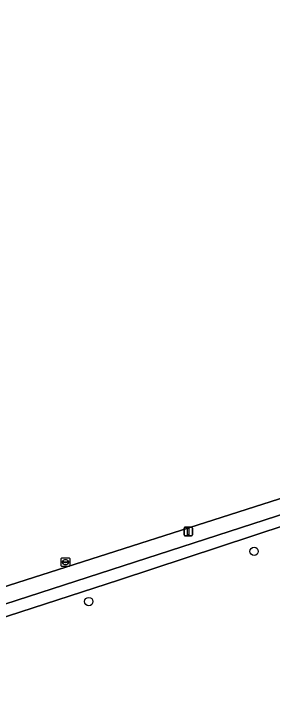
# Model space of a CAD drawing. Extents: x 158086 to 159499, y 382904 to 383981.
# Drawn here: x 159122.7 to 159153, y 382952 to 383032.6 of the extents above; entities that cross this region are included whole.
import ezdxf

# ---------------------------------------------------------------- set-up
doc = ezdxf.new("R2010")
doc.units = 0
for name, color, linetype in [('IMGEO_Boom', 7, 'Continuous'), ('IMGEO_Groenvoorziening', 7, 'Continuous'), ('IMGEO_Haag', 7, 'Continuous'), ('IMGEO_Hek', 7, 'Continuous'), ('IMGEO_Lichtmast', 7, 'Continuous'), ('IMGEO_Waterleidingput', 7, 'Continuous')]:
    doc.layers.add(name, color=color, linetype=linetype)

msp = doc.modelspace()

# ---------------------------------------------------------------- linework, layer by layer
at = {"layer": 'IMGEO_Boom'}
for centre in [(159150.904, 382969.549), (159131.488, 382963.664)]:
    msp.add_circle(centre, 0.489, dxfattribs=at)
at = {"layer": 'IMGEO_Groenvoorziening'}
for points in [[(159262.51, 383080.083), (159170.278, 383051.14), (159073.361, 383019.728), (159072.548, 383017.804), (159094.248, 382956.684), (159183.625, 382985.215), (159284.422, 383017.829)], [(159184.112, 382983.572), (159183.625, 382985.215), (159094.248, 382956.684), (159093.128, 382956.318), (159093.802, 382954.382)], [(159166.516, 382976.582), (159167.065, 382976.763), (159184.451, 382982.428), (159184.112, 382983.572), (159093.802, 382954.382), (159094.283, 382953.002), (159135.086, 382966.206)], [(159163.207, 382960.083), (159165.412, 382971.079), (159166.516, 382976.582), (159135.086, 382966.206), (159094.283, 382953.002), (159090.995, 382953.31), (159090.317, 382950.025), (159083.398, 382951.38), (159077.508, 382952.534), (159075.726, 382952.844), (159075.4, 382952.901), (159074.39, 382953.079), (159067.072, 382954.59), (159070.811, 382972.732), (159071.113, 382974.126), (159071.2, 382974.589), (159069.787, 382974.881), (159065.327, 382953.294), (159075.072, 382951.327), (159083.059, 382949.714), (159135.307, 382939.165), (159158.157, 382934.552), (159160.066, 382944.421)]]:
    msp.add_lwpolyline(points, close=True, dxfattribs=at)
at = {"layer": 'IMGEO_Haag'}
msp.add_lwpolyline([(159166.516, 382976.582), (159167.065, 382976.763), (159184.451, 382982.428), (159184.112, 382983.572), (159093.802, 382954.382), (159094.283, 382953.002), (159135.086, 382966.206)], close=True, dxfattribs=at)
at = {"layer": 'IMGEO_Hek'}
for points in [[(159135.086, 382966.206), (159167.065, 382976.763)], [(159135.086, 382966.206), (159094.283, 382953.002)]]:
    msp.add_lwpolyline(points, dxfattribs=at)
at = {"layer": 'IMGEO_Lichtmast'}
for p, q in [((159142.671, 382971.479), (159142.671, 382972.279)), ((159142.671, 382972.279), (159142.671, 382971.479)), ((159142.771, 382972.379), (159143.561, 382972.379)), ((159143.561, 382972.379), (159142.771, 382972.379)), ((159143.661, 382972.279), (159143.661, 382971.479)), ((159143.661, 382971.479), (159143.661, 382972.279)), ((159143.561, 382971.379), (159142.771, 382971.379)), ((159142.771, 382971.379), (159143.561, 382971.379))]:
    msp.add_line(p, q, dxfattribs=at)
msp.add_lwpolyline([(159143.091, 382972.254), (159143.241, 382972.254), (159143.241, 382971.504), (159143.091, 382971.504), (159143.091, 382972.254)], dxfattribs=at)
for centre, start, end in [((159142.771, 382972.279), 90, 180), ((159142.771, 382972.279), 90, 180), ((159143.561, 382972.279), 0, 90), ((159143.561, 382972.279), 360, 90), ((159142.771, 382971.479), 180, 270), ((159142.771, 382971.479), 180, 270), ((159143.561, 382971.479), 270, 0), ((159143.561, 382971.479), 270, 0)]:
    msp.add_arc(centre, 0.1, start, end, dxfattribs=at)
at = {"layer": 'IMGEO_Waterleidingput'}
for p, q in [((159128.249, 382967.85), (159128.249, 382968.702)), ((159128.324, 382968.776), (159129.176, 382968.776)), ((159128.737, 382968.556), (159128.762, 382968.556)), ((159129.25, 382968.702), (159129.25, 382967.85)), ((159129.176, 382967.776), (159128.324, 382967.776)), ((159128.508, 382968.27), (159128.508, 382968.282)), ((159128.946, 382968.233), (159128.548, 382968.233)), ((159128.551, 382968.319), (159128.949, 382968.319)), ((159128.76, 382967.996), (159128.735, 382967.996)), ((159128.992, 382968.282), (159128.992, 382968.27))]:
    msp.add_line(p, q, dxfattribs=at)
for points in [[(159128.249, 382967.85), (159128.249, 382968.702)], [(159128.324, 382968.776), (159129.176, 382968.776)], [(159129.25, 382968.702), (159129.25, 382967.85)], [(159129.176, 382967.776), (159128.324, 382967.776)]]:
    msp.add_lwpolyline(points, dxfattribs=at)
for centre, radius, start, end in [((159128.326, 382968.7), 0.0765, 91.55205, 178.44795), ((159128.326, 382968.7), 0.0765, 91.55205, 178.44795), ((159129.174, 382968.7), 0.0765, 1.55205, 88.44795), ((159129.174, 382968.7), 0.0765, 1.55205, 88.44795), ((159128.326, 382967.852), 0.0765, 181.55205, 268.44795), ((159128.326, 382967.852), 0.0765, 181.55205, 268.44795), ((159128.548, 382968.279), 0.0403, 85.87752, 175.75265), ((159128.545, 382968.269), 0.0366, 178.93798, 274.71019), ((159128.949, 382968.276), 0.043, 264.86636, 352.45326), ((159128.953, 382968.281), 0.0386, 1.73085, 96.63898), ((159129.174, 382967.852), 0.0765, 271.55205, 358.44795), ((159129.174, 382967.852), 0.0765, 271.55205, 358.44795)]:
    msp.add_arc(centre, radius, start, end, dxfattribs=at)
for centre, major_axis, ratio, start_param, end_param in [((159128.736, 382968.276), (-0.387, 0.002), 0.722429, 4.712389, 7.853982), ((159128.761, 382968.276), (-0.39, 0.002), 0.717154, 1.570796, 4.712389)]:
    msp.add_ellipse(centre, major_axis=major_axis, ratio=ratio, start_param=start_param, end_param=end_param, dxfattribs=at)

doc.saveas('drawing.dxf')
